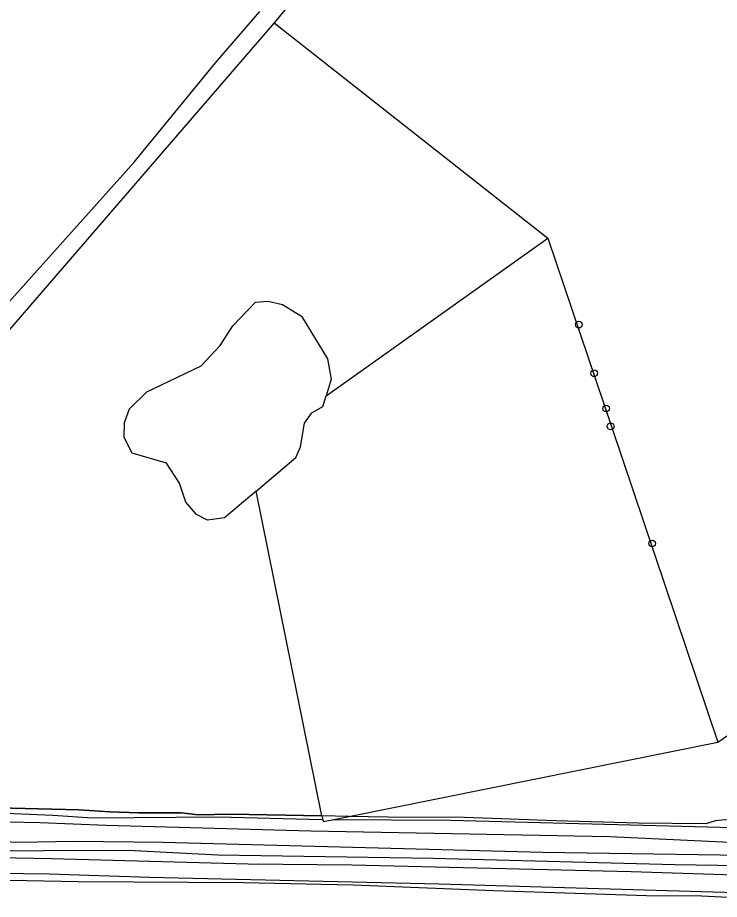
# Model space of a CAD drawing. Extents: x 160203 to 161526, y 379529 to 381797.
# Drawn here: x 160779.2 to 160881.8, y 379661.9 to 379790.9 of the extents above; entities that cross this region are included whole.
import ezdxf

# ---------------------------------------------------------------- set-up
doc = ezdxf.new("R2010")
doc.units = 0
for name, color, linetype in [('IMGEO_Boom', 7, 'Continuous'), ('IMGEO_Grasland_overig', 7, 'Continuous'), ('IMGEO_Groenvoorziening', 7, 'Continuous'), ('IMGEO_Hek', 7, 'Continuous'), ('IMGEO_Loofbos', 7, 'Continuous'), ('IMGEO_Meer_plas_ven_vijver', 7, 'Continuous'), ('IMGEO_Rijbaan_lokaal_onverhard', 7, 'Continuous')]:
    doc.layers.add(name, color=color, linetype=linetype)

msp = doc.modelspace()

# ---------------------------------------------------------------- linework, layer by layer
at = {"layer": 'IMGEO_Boom'}
for centre in [(160861.26, 379745.99), (160863.5, 379738.87), (160865.25, 379733.73), (160865.9, 379731.11), (160871.97, 379713.97)]:
    msp.add_circle(centre, 0.489, dxfattribs=at)
at = {"layer": 'IMGEO_Grasland_overig'}
for points in [[(160816.73, 379790.12), (160856.72, 379758.62)], [(160824.31, 379735.55), (160856.72, 379758.62)], [(160856.72, 379758.62), (160866.07, 379730.92), (160881.55, 379684.93)], [(160823.71, 379674.15), (160814.07, 379721.62)], [(160766.51, 379675.59), (160788.16, 379675.02), (160792.73, 379674.74), (160796.96, 379674.6), (160803.13, 379674.6), (160805.6, 379674.31), (160810.37, 379674.41), (160823.71, 379674.15)], [(160823.71, 379674.15), (160823.82, 379673.59)], [(160823.82, 379673.59), (160823.88, 379673.32), (160825.19, 379673.58)], [(160825.19, 379673.58), (160827.65, 379674.08)], [(160962.56, 379668.04), (160961.52, 379666.45), (160959.86, 379665.14), (160958.91, 379664.75), (160947.59, 379664.74), (160935.67, 379665.03), (160898.81, 379664.84), (160883.98, 379665.5), (160868.89, 379665.98), (160828.06, 379666.96), (160812.93, 379667.08), (160784.17, 379667.9), (160765.94, 379668.23)], [(160965.09, 379656.72), (160964.92, 379656.84), (160962.96, 379657.72), (160959.85, 379658.69), (160953.41, 379659.26), (160941.37, 379660.02), (160925.57, 379660.67), (160905.1, 379661.73), (160888.82, 379661.93), (160879.21, 379662.41), (160871.12, 379662.49), (160848.79, 379663.19), (160828.27, 379664.03), (160812.26, 379664.39), (160788.1, 379664.5), (160775.51, 379664.76), (160761.02, 379665.38), (160747.4, 379665.72), (160736.25, 379666.08), (160724.71, 379666.34)], [(160768.72, 379665.89), (160783.83, 379665.68), (160798.49, 379665.21), (160840.84, 379664.24), (160900.83, 379662.49), (160918.44, 379661.9), (160937.96, 379661.05), (160955.51, 379660.4), (160964.23, 379660.55)]]:
    msp.add_lwpolyline(points, dxfattribs=at)
at = {"layer": 'IMGEO_Groenvoorziening'}
for points in [[(160823.82, 379673.59), (160823.71, 379673.59), (160808.53, 379673.98), (160790.17, 379673.83), (160784.4, 379674.19), (160762.64, 379675.16)], [(160754, 379670.17), (160779.34, 379669.05), (160786.69, 379669.13), (160796.33, 379669.07), (160808.49, 379668.46), (160839.92, 379667.95), (160875.27, 379667.07), (160925.29, 379666.27), (160934.84, 379665.92), (160936.5, 379666.16), (160937.38, 379666.93), (160937.67, 379667.93), (160937.49, 379669.34), (160936.75, 379670.28), (160934.64, 379670.66), (160921.57, 379670.82), (160906.77, 379671.18), (160891.29, 379672.2), (160842.51, 379673.48), (160825.19, 379673.58)], [(160766.24, 379673.54), (160782.51, 379673.2), (160792.15, 379672.79), (160822.07, 379671.95), (160865.8, 379671.12), (160883.33, 379670.33), (160902.49, 379669.56), (160921.88, 379669.22), (160936.41, 379668.85), (160936.8, 379668.56), (160936.67, 379667.77), (160936.09, 379667.02), (160935.32, 379666.72)], [(160935.32, 379666.72), (160929.42, 379666.96), (160885.15, 379668.38), (160856, 379668.81), (160800.46, 379670.24), (160787.45, 379670.4), (160779.42, 379670.28), (160758.24, 379671.16)]]:
    msp.add_lwpolyline(points, dxfattribs=at)
at = {"layer": 'IMGEO_Hek'}
for points in [[(160823.71, 379674.15), (160810.37, 379674.41), (160805.6, 379674.31), (160803.13, 379674.6), (160796.96, 379674.6), (160792.73, 379674.74), (160788.16, 379675.02), (160766.51, 379675.59)], [(160827.65, 379674.08), (160823.71, 379674.15)], [(160940.83, 379671.98), (160908.47, 379672.95), (160882.6, 379673.6), (160881.21, 379673.45), (160879.82, 379672.97), (160869.97, 379673.11), (160857.9, 379673.43), (160844.53, 379673.94), (160833.38, 379673.96), (160827.65, 379674.08)]]:
    msp.add_lwpolyline(points, dxfattribs=at)
at = {"layer": 'IMGEO_Loofbos'}
for points in [[(160950.89, 379700.14), (160954.39, 379696.07), (160955.51, 379693.91), (160957.77, 379679.76), (160959.24, 379671.47), (160940.83, 379671.98), (160908.47, 379672.95), (160882.6, 379673.6), (160881.21, 379673.45), (160879.82, 379672.97), (160869.97, 379673.11), (160857.9, 379673.43), (160844.53, 379673.94), (160833.38, 379673.96), (160827.65, 379674.08)], [(160881.55, 379684.93), (160889.82, 379690.64)], [(160827.65, 379674.08), (160881.55, 379684.93)]]:
    msp.add_lwpolyline(points, dxfattribs=at)
at = {"layer": 'IMGEO_Meer_plas_ven_vijver'}
for points in [[(160814.07, 379721.62), (160809.48, 379717.75), (160807, 379717.4), (160805.35, 379718.23), (160803.82, 379720.01), (160802.9, 379722.79), (160801.01, 379725.72), (160795.97, 379727.18), (160794.79, 379729.49), (160794.84, 379731.66), (160795.6, 379733.68), (160798.13, 379736.15), (160806.07, 379739.96), (160808.85, 379742.92), (160810.68, 379745.79), (160814, 379749.26), (160815.83, 379749.43), (160817.93, 379748.93), (160820.72, 379747.23), (160824.53, 379740.98), (160825.06, 379738.01), (160824.31, 379735.55)], [(160814.07, 379721.62), (160819.9, 379726.56), (160820.57, 379728.14), (160821.18, 379731.57), (160822.24, 379733.09), (160823.84, 379734), (160824.31, 379735.55)]]:
    msp.add_lwpolyline(points, dxfattribs=at)
at = {"layer": 'IMGEO_Rijbaan_lokaal_onverhard'}
for points in [[(160872.07, 379869.97), (160867.61, 379856.51), (160863.25, 379847.51), (160860.4, 379842.34), (160851.93, 379831.92), (160840.36, 379818.7), (160816.73, 379790.12)], [(160745.79, 379713.4), (160796.26, 379769.76), (160808.14, 379784.24), (160814.61, 379791.79)], [(160816.73, 379790.12), (160761.44, 379726.07)]]:
    msp.add_lwpolyline(points, dxfattribs=at)

doc.saveas('drawing.dxf')
